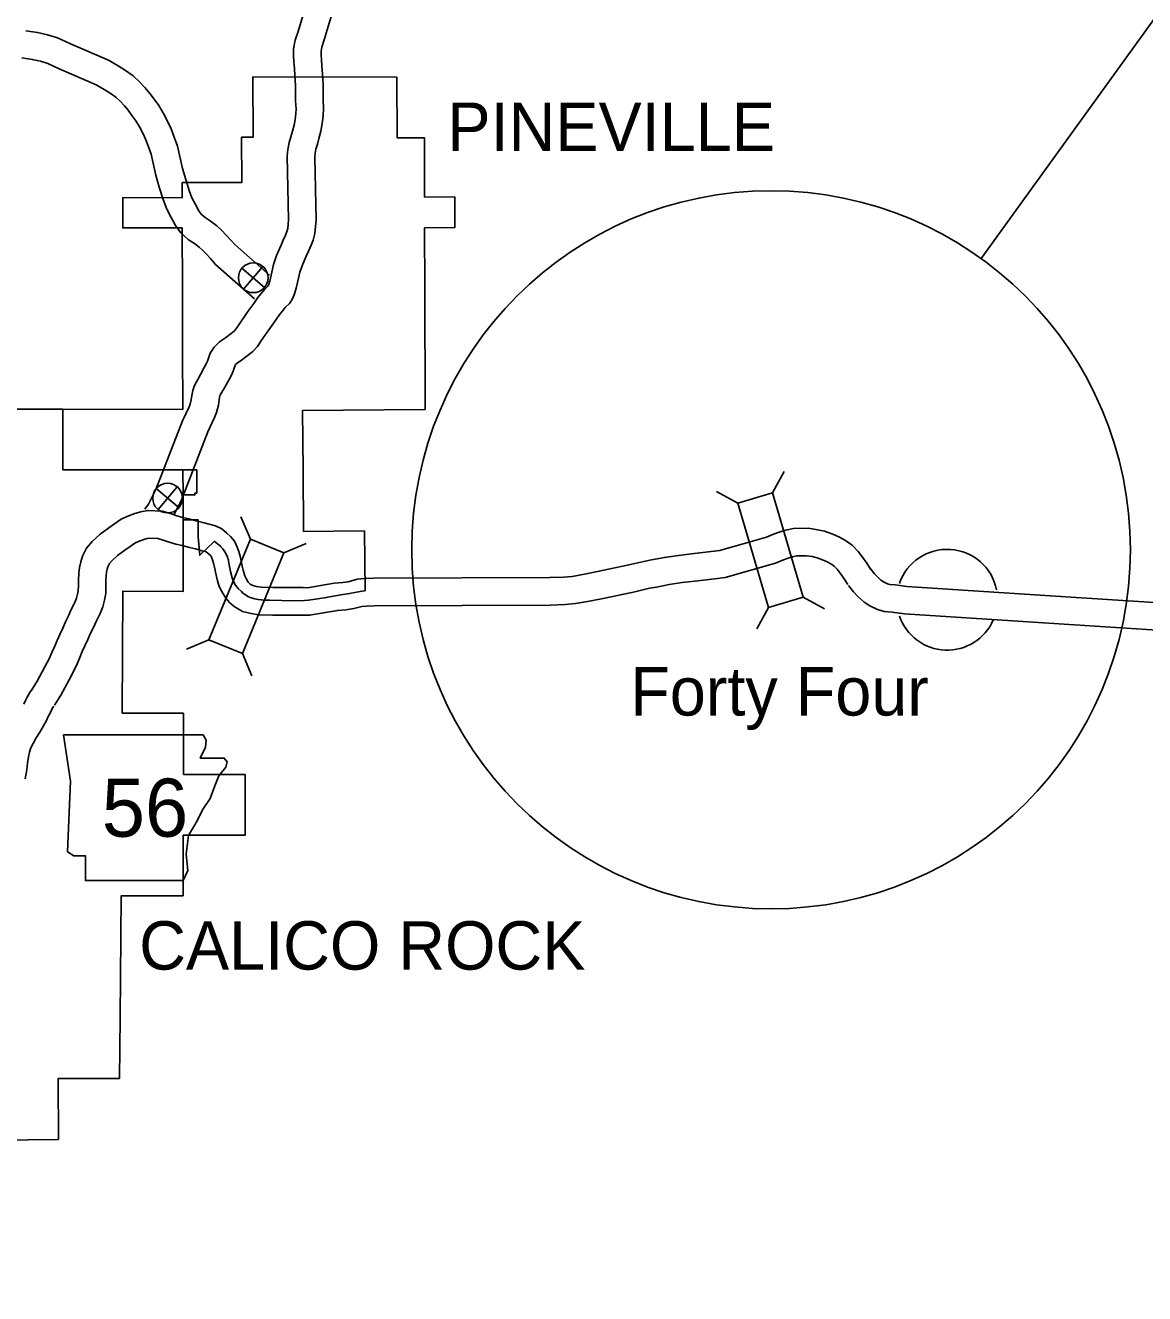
# Model space of a CAD drawing. Extents: x 1377389 to 1380723, y 1168351 to 1170484.
# Drawn here: x 1377833.2 to 1377955.3, y 1169915.4 to 1170053.8 of the extents above; entities that cross this region are included whole.
import ezdxf

# ---------------------------------------------------------------- set-up
doc = ezdxf.new("R2010")
doc.units = 0
doc.layers.add('B_Fill', color=7, linetype='Continuous')

msp = doc.modelspace()

# ---------------------------------------------------------------- linework, layer by layer
at = {"layer": 'B_Fill'}
for p, q in [((1378015.17, 1170136.15), (1377937.44, 1170028.34)), ((1377856.83, 1170027.28), (1377859.32, 1170025.19)), ((1377857.03, 1170024.99), (1377859.12, 1170027.48)), ((1377914.69, 1170002.79), (1377915.95, 1170005.1)), ((1377847.5, 1170003.25), (1377849.99, 1170001.16)), ((1377847.7, 1170000.96), (1377849.79, 1170003.45)), ((1377910.89, 1170001.67), (1377908.57, 1170002.94)), ((1377857.76, 1169997.74), (1377856.74, 1170000.18)), ((1377861.42, 1169996.24), (1377863.85, 1169997.26)), ((1377918.03, 1169991.39), (1377920.35, 1169990.12)), ((1377914.23, 1169990.27), (1377912.97, 1169987.95)), ((1377853.24, 1169986.75), (1377850.81, 1169985.73)), ((1377856.91, 1169985.25), (1377857.92, 1169982.81))]:
    msp.add_line(p, q, dxfattribs=at)
for points in [[(1377846.25, 1170001), (1377846.65, 1170001.56), (1377847.47, 1170003.15), (1377850.38, 1170010.62), (1377851.09, 1170012.16), (1377851.21, 1170012.45), (1377851.32, 1170012.92), (1377851.39, 1170013.39), (1377851.48, 1170013.93), (1377851.67, 1170014.51), (1377852.02, 1170015.16), (1377852.31, 1170015.71), (1377852.7, 1170016.39), (1377852.96, 1170016.86), (1377853.08, 1170017.14), (1377853.2, 1170017.48), (1377853.38, 1170018.02), (1377853.82, 1170018.69), (1377854.41, 1170019.27), (1377855.04, 1170019.69), (1377855.98, 1170020.41), (1377856.17, 1170020.62), (1377856.5, 1170021.12), (1377857.49, 1170022.56), (1377858.15, 1170023.45), (1377858.59, 1170024.09), (1377858.92, 1170024.49), (1377859.34, 1170025), (1377859.66, 1170025.32), (1377859.7, 1170025.38), (1377859.77, 1170025.54), (1377859.87, 1170025.88), (1377860.09, 1170026.84), (1377860.28, 1170027.69), (1377860.62, 1170028.67), (1377861.12, 1170029.8), (1377861.35, 1170030.33), (1377861.59, 1170030.91), (1377861.74, 1170031.3), (1377861.84, 1170031.63), (1377861.88, 1170032.09), (1377861.92, 1170032.61), (1377861.78, 1170039.51), (1377861.85, 1170040.25), (1377861.99, 1170041), (1377862.18, 1170041.63), (1377862.35, 1170042.24), (1377862.53, 1170042.88), (1377862.64, 1170043.51), (1377862.72, 1170044.15), (1377862.74, 1170044.68), (1377862.69, 1170045.54), (1377862.69, 1170046.58), (1377862.68, 1170047.23), (1377862.62, 1170048.31), (1377862.58, 1170049.08), (1377862.5, 1170049.79), (1377862.47, 1170050.49), (1377862.48, 1170051.23), (1377862.64, 1170052.16), (1377862.97, 1170053.11), (1377864.61, 1170058.62)], [(1377849.45, 1170000.44), (1377850.21, 1170001.91), (1377853.14, 1170009.44), (1377853.86, 1170010.99), (1377854.07, 1170011.55), (1377854.27, 1170012.35), (1377854.35, 1170012.92), (1377854.4, 1170013.21), (1377854.44, 1170013.35), (1377854.66, 1170013.75), (1377854.93, 1170014.25), (1377855.31, 1170014.91), (1377855.66, 1170015.54), (1377855.88, 1170016.06), (1377856.04, 1170016.51), (1377856.1, 1170016.69), (1377856.15, 1170016.77), (1377856.31, 1170016.93), (1377856.79, 1170017.25), (1377858.02, 1170018.2), (1377858.54, 1170018.76), (1377858.99, 1170019.44), (1377859.94, 1170020.82), (1377860.59, 1170021.71), (1377860.97, 1170022.26), (1377861.22, 1170022.56), (1377861.57, 1170022.99), (1377862.02, 1170023.44), (1377862.35, 1170023.96), (1377862.59, 1170024.49), (1377862.77, 1170025.12), (1377863.02, 1170026.19), (1377863.17, 1170026.87), (1377863.41, 1170027.56), (1377863.86, 1170028.59), (1377864.11, 1170029.15), (1377864.38, 1170029.8), (1377864.59, 1170030.34), (1377864.8, 1170031.06), (1377864.87, 1170031.85), (1377864.92, 1170032.54), (1377864.78, 1170039.41), (1377864.82, 1170039.82), (1377864.91, 1170040.28), (1377865.07, 1170040.81), (1377865.24, 1170041.44), (1377865.46, 1170042.22), (1377865.6, 1170043.06), (1377865.71, 1170043.91), (1377865.74, 1170044.72), (1377865.69, 1170045.62), (1377865.69, 1170046.59), (1377865.68, 1170047.32), (1377865.61, 1170048.48), (1377865.57, 1170049.32), (1377865.5, 1170050.01), (1377865.47, 1170050.53), (1377865.48, 1170050.95), (1377865.56, 1170051.41), (1377865.82, 1170052.2), (1377867.46, 1170057.7)], [(1377859.83, 1170026.53), (1377856.09, 1170029.83), (1377855.64, 1170030.34), (1377855.11, 1170030.91), (1377854.61, 1170031.44), (1377854.12, 1170031.9), (1377853.38, 1170032.46), (1377852.82, 1170032.81), (1377852.41, 1170033.17), (1377852.14, 1170033.55), (1377851.77, 1170034.22), (1377851.39, 1170034.96), (1377851.08, 1170035.76), (1377850.71, 1170036.97), (1377850.38, 1170038.18), (1377849.82, 1170040.59), (1377849.46, 1170041.58), (1377849.12, 1170042.48), (1377848.75, 1170043.26), (1377848.3, 1170044.15), (1377847.77, 1170045.03), (1377847.27, 1170045.72), (1377846.79, 1170046.36), (1377846.27, 1170047), (1377845.67, 1170047.63), (1377844.99, 1170048.27), (1377844.15, 1170048.87), (1377843.36, 1170049.37), (1377842.31, 1170049.97), (1377838.16, 1170051.77), (1377836.75, 1170052.43), (1377835.65, 1170052.76), (1377834.54, 1170053.01), (1377833.28, 1170053.2)], [(1377858.22, 1170023.96), (1377853.96, 1170027.71), (1377853.4, 1170028.34), (1377852.93, 1170028.86), (1377852.5, 1170029.3), (1377852.18, 1170029.6), (1377851.66, 1170029.99), (1377851.03, 1170030.4), (1377850.18, 1170031.13), (1377849.59, 1170031.95), (1377849.12, 1170032.81), (1377848.65, 1170033.74), (1377848.24, 1170034.78), (1377847.83, 1170036.14), (1377847.47, 1170037.45), (1377846.94, 1170039.73), (1377846.65, 1170040.54), (1377846.36, 1170041.31), (1377846.06, 1170041.94), (1377845.67, 1170042.7), (1377845.27, 1170043.37), (1377844.85, 1170043.95), (1377844.43, 1170044.52), (1377844.03, 1170045.01), (1377843.56, 1170045.5), (1377843.08, 1170045.95), (1377842.47, 1170046.38), (1377841.82, 1170046.79), (1377840.96, 1170047.28), (1377836.93, 1170049.04), (1377835.67, 1170049.62), (1377834.88, 1170049.86), (1377833.98, 1170050.06), (1377832.83, 1170050.24)], [(1377856.8, 1170041.58), (1377858.07, 1170041.59), (1377858.04, 1170048.18), (1377873.72, 1170048.14), (1377873.76, 1170041.52)], [(1377837.33, 1170011.9), (1377850.39, 1170011.88), (1377850.38, 1170018.48), (1377850.36, 1170025.08), (1377850.34, 1170031.68), (1377843.84, 1170031.69), (1377843.84, 1170034.99), (1377850.34, 1170034.98), (1377850.33, 1170036.63), (1377856.82, 1170036.62), (1377856.8, 1170041.58)], [(1377873.76, 1170041.52), (1377876.73, 1170041.52), (1377876.75, 1170035.04), (1377880.05, 1170035.06), (1377880.06, 1170031.73), (1377876.75, 1170031.69), (1377876.77, 1170025.09), (1377876.81, 1170011.89), (1377863.46, 1170011.77)], [(1377837.33, 1170011.9), (1377824.04, 1170011.92)], [(1377850.41, 1170005.28), (1377837.31, 1170005.3), (1377837.33, 1170011.9)], [(1377850.41, 1170005.28), (1377837.31, 1170005.3), (1377837.33, 1170011.9)], [(1377863.46, 1170011.77), (1377863.51, 1170005.26), (1377863.55, 1169998.67), (1377863.56, 1169998.57), (1377870.2, 1169998.63), (1377870.29, 1169992.08)], [(1377850.42, 1170002.57), (1377851.72, 1170002.56), (1377851.72, 1170002.76), (1377851.92, 1170002.76), (1377851.91, 1170005.28), (1377850.41, 1170005.28)], [(1377850.42, 1170002.57), (1377850.41, 1170005.28)], [(1377850.43, 1169999.84), (1377850.42, 1170002.57)], [(1377850.43, 1169999.84), (1377850.42, 1170002.57)], [(1377833.86, 1169981.19), (1377834.51, 1169982.24), (1377835.37, 1169983.8), (1377835.82, 1169984.67), (1377836.12, 1169985.35), (1377836.41, 1169985.99), (1377836.69, 1169986.66), (1377836.99, 1169987.34), (1377837.31, 1169988.02), (1377837.62, 1169988.72), (1377837.93, 1169989.36), (1377838.23, 1169990.04), (1377838.62, 1169990.83), (1377838.81, 1169991.31), (1377838.93, 1169991.74), (1377838.99, 1169992.1), (1377839.01, 1169992.69), (1377839.02, 1169993.27), (1377839.05, 1169994.01), (1377839.12, 1169994.64), (1377839.27, 1169995.26), (1377839.47, 1169995.86), (1377839.91, 1169996.74), (1377840.53, 1169997.46), (1377841.37, 1169998.26), (1377842.34, 1169998.96), (1377842.94, 1169999.39), (1377843.69, 1169999.9), (1377844.39, 1170000.23), (1377845.16, 1170000.53), (1377845.83, 1170000.72), (1377846.58, 1170000.86), (1377848.16, 1170000.77), (1377849.06, 1170000.53), (1377849.73, 1170000.28), (1377850.4, 1170000.1), (1377851.05, 1169999.93), (1377851.83, 1169999.74), (1377852.57, 1169999.56), (1377853.26, 1169999.36), (1377853.96, 1169999.19), (1377854.65, 1169998.86), (1377855.18, 1169998.38), (1377855.58, 1169998.02), (1377856.03, 1169997.52), (1377856.32, 1169996.87), (1377856.5, 1169996.37), (1377856.64, 1169995.86), (1377856.76, 1169995.34), (1377856.88, 1169994.79), (1377856.99, 1169994.34), (1377857.07, 1169993.97), (1377857.15, 1169993.72), (1377857.33, 1169993.37), (1377857.52, 1169993.04), (1377857.6, 1169992.95), (1377857.74, 1169992.82), (1377858.03, 1169992.66), (1377858.43, 1169992.56), (1377858.94, 1169992.48), (1377860.21, 1169992.45), (1377863.51, 1169992.45), (1377864, 1169992.43), (1377865.43, 1169992.69), (1377866.9, 1169992.94), (1377867.83, 1169993), (1377868.42, 1169993.09), (1377869.42, 1169993.35), (1377870.21, 1169993.42), (1377871.19, 1169993.46), (1377890.41, 1169993.54), (1377891.91, 1169993.59), (1377892.83, 1169993.67), (1377894.18, 1169993.9), (1377895.8, 1169994.23), (1377899.02, 1169994.93), (1377900.67, 1169995.31), (1377901.48, 1169995.46), (1377902.9, 1169995.73), (1377904.42, 1169995.96), (1377905.85, 1169996.13), (1377908, 1169996.38), (1377908.94, 1169996.51), (1377909.66, 1169996.7), (1377910.74, 1169997), (1377914.02, 1169997.96), (1377914.8, 1169998.27), (1377915.52, 1169998.54), (1377916.09, 1169998.72), (1377916.97, 1169998.89), (1377918.62, 1169998.92), (1377919.59, 1169998.76), (1377920.36, 1169998.59), (1377921.25, 1169998.29), (1377922, 1169997.95), (1377922.64, 1169997.59), (1377923.38, 1169997.07), (1377924.02, 1169996.4), (1377924.49, 1169995.78), (1377924.96, 1169995.1), (1377925.38, 1169994.47)], [(1377852.08, 1169998.66), (1377852.08, 1169999.83), (1377850.43, 1169999.84)], [(1377850.43, 1169998.66), (1377850.43, 1169998.97), (1377850.43, 1169999.84)], [(1377836.41, 1169979.61), (1377837.1, 1169980.72), (1377838.02, 1169982.38), (1377838.53, 1169983.37), (1377838.87, 1169984.14), (1377839.16, 1169984.81), (1377839.44, 1169985.47), (1377839.72, 1169986.09), (1377840.04, 1169986.78), (1377840.34, 1169987.46), (1377840.65, 1169988.1), (1377840.95, 1169988.76), (1377841.37, 1169989.61), (1377841.66, 1169990.36), (1377841.86, 1169991.09), (1377841.99, 1169991.8), (1377842.01, 1169992.62), (1377842.02, 1169993.18), (1377842.04, 1169993.78), (1377842.08, 1169994.13), (1377842.16, 1169994.44), (1377842.24, 1169994.71), (1377842.42, 1169995.06), (1377842.71, 1169995.39), (1377843.29, 1169995.95), (1377844.09, 1169996.53), (1377844.64, 1169996.92), (1377845.17, 1169997.28), (1377845.58, 1169997.47), (1377846.13, 1169997.69), (1377846.52, 1169997.8), (1377846.78, 1169997.85), (1377847.69, 1169997.8), (1377848.14, 1169997.67), (1377848.8, 1169997.43), (1377849.63, 1169997.2), (1377850.33, 1169997.02), (1377851.11, 1169996.83), (1377851.79, 1169996.66), (1377852.5, 1169996.46), (1377852.95, 1169996.35), (1377852.96, 1169996.34), (1377853.17, 1169996.15), (1377853.45, 1169995.9), (1377853.48, 1169995.87), (1377853.54, 1169995.75), (1377853.63, 1169995.47), (1377853.73, 1169995.12), (1377853.84, 1169994.66), (1377853.96, 1169994.13), (1377854.07, 1169993.66), (1377854.18, 1169993.18), (1377854.37, 1169992.57), (1377854.69, 1169991.94), (1377855.08, 1169991.28), (1377855.48, 1169990.82), (1377855.99, 1169990.37), (1377856.9, 1169989.85), (1377857.84, 1169989.61), (1377858.68, 1169989.49), (1377860.17, 1169989.45), (1377863.46, 1169989.45), (1377864.21, 1169989.42), (1377865.95, 1169989.74), (1377867.26, 1169989.96), (1377868.16, 1169990.02), (1377869.03, 1169990.15), (1377869.92, 1169990.38), (1377870.4, 1169990.42), (1377871.27, 1169990.46), (1377890.46, 1169990.54), (1377892.09, 1169990.59), (1377893.22, 1169990.7), (1377894.73, 1169990.95), (1377896.42, 1169991.3), (1377899.68, 1169992), (1377901.28, 1169992.38), (1377902.03, 1169992.51), (1377903.4, 1169992.77), (1377904.82, 1169992.99), (1377906.2, 1169993.15), (1377908.38, 1169993.4), (1377909.54, 1169993.56), (1377910.44, 1169993.8), (1377911.57, 1169994.12), (1377915, 1169995.12), (1377915.87, 1169995.47), (1377916.5, 1169995.7), (1377916.85, 1169995.81), (1377917.29, 1169995.9), (1377918.4, 1169995.92), (1377919.01, 1169995.82), (1377919.55, 1169995.69), (1377920.15, 1169995.49), (1377920.65, 1169995.27), (1377921.04, 1169995.05), (1377921.41, 1169994.78), (1377921.73, 1169994.45), (1377922.06, 1169994.01), (1377922.49, 1169993.41), (1377922.89, 1169992.8)], [(1377850.49, 1169972.07), (1377850.47, 1169978.73), (1377843.79, 1169978.75), (1377843.82, 1169985.4), (1377843.84, 1169992.04), (1377850.44, 1169992.03), (1377850.43, 1169998.66)], [(1377870.29, 1169992.08), (1377869.94, 1169992.06), (1377869.35, 1169991.95), (1377868.57, 1169991.8), (1377867.86, 1169991.69), (1377865.82, 1169991.32), (1377864.6, 1169991.13), (1377864.09, 1169991.08), (1377863.67, 1169991.03), (1377862.47, 1169991.01), (1377859.89, 1169991.08), (1377859.34, 1169991.09), (1377858.96, 1169991.11), (1377858.63, 1169991.15), (1377858.26, 1169991.21), (1377857.86, 1169991.32), (1377857.5, 1169991.49), (1377857.19, 1169991.68), (1377856.94, 1169991.85), (1377856.78, 1169992.02), (1377856.43, 1169992.33), (1377856.15, 1169992.71), (1377855.9, 1169993.17), (1377855.78, 1169993.5), (1377855.59, 1169994.21), (1377855.47, 1169994.76), (1377855.42, 1169995.16), (1377855.39, 1169995.3), (1377855.36, 1169995.46), (1377855.31, 1169995.61), (1377855.26, 1169995.75), (1377855.22, 1169995.87), (1377854.97, 1169996.35), (1377854.84, 1169996.56), (1377854.75, 1169996.67), (1377854.65, 1169996.8), (1377854.54, 1169996.91), (1377854.43, 1169997.02), (1377854.34, 1169997.1), (1377854.22, 1169997.2), (1377853.93, 1169997.42), (1377853.82, 1169997.49), (1377852.25, 1169995.97), (1377852.08, 1169997.98), (1377852.08, 1169998.66)], [(1377925.3, 1169994.59), (1377925.82, 1169993.94), (1377926.15, 1169993.57), (1377926.5, 1169993.26), (1377926.77, 1169993.08), (1377927.21, 1169992.87), (1377927.46, 1169992.8), (1377928.05, 1169992.73), (1377929.33, 1169992.58), (1377943.3, 1169991.66), (1377963.62, 1169990.35)], [(1377922.97, 1169992.69), (1377923.53, 1169992), (1377924.02, 1169991.45), (1377924.67, 1169990.87), (1377925.29, 1169990.46), (1377926.12, 1169990.07), (1377926.85, 1169989.84), (1377927.72, 1169989.75), (1377929.06, 1169989.6), (1377943.1, 1169988.66), (1377963.37, 1169987.36)], [(1377833.05, 1169979.73), (1377833.25, 1169980.12), (1377833.39, 1169980.41), (1377833.56, 1169980.75), (1377833.77, 1169981.07), (1377833.93, 1169981.29)], [(1377833.21, 1169971.58), (1377833.39, 1169972.57), (1377833.48, 1169973.31), (1377833.57, 1169973.97), (1377833.67, 1169974.48), (1377833.84, 1169974.96), (1377834.07, 1169975.43), (1377834.42, 1169976.06), (1377834.81, 1169976.66), (1377835.2, 1169977.36), (1377835.52, 1169977.96), (1377835.73, 1169978.4), (1377835.92, 1169978.76), (1377836.07, 1169979.06), (1377836.17, 1169979.26), (1377836.23, 1169979.35), (1377836.35, 1169979.51)], [(1377850.42, 1169958.81), (1377850.45, 1169965.44), (1377857.19, 1169965.42), (1377857.21, 1169972.05), (1377850.49, 1169972.07)], [(1377843.56, 1169945.52), (1377843.66, 1169958.81), (1377850.42, 1169958.81)], [(1377823.48, 1169915.42), (1377823.49, 1169918.96), (1377823.54, 1169932.1), (1377836.83, 1169932.25), (1377836.8, 1169938.88), (1377843.5, 1169938.9), (1377843.56, 1169945.52)]]:
    msp.add_lwpolyline(points, dxfattribs=at)
for points in [[(1377910.89, 1170001.67), (1377914.23, 1169990.27), (1377918.03, 1169991.39), (1377914.69, 1170002.79)], [(1377856.91, 1169985.25), (1377861.42, 1169996.24), (1377857.76, 1169997.74), (1377853.24, 1169986.75)], [(1377837.4, 1169976.39), (1377838.16, 1169971.32), (1377837.82, 1169963.62), (1377838.5, 1169963.19), (1377839.77, 1169963.19), (1377839.77, 1169960.49), (1377850.43, 1169960.49), (1377850.93, 1169961.59), (1377850.76, 1169963.36), (1377851.02, 1169965.39), (1377851.95, 1169967), (1377852.54, 1169968.19), (1377853.39, 1169969.45), (1377853.89, 1169970.81), (1377854.32, 1169971.91), (1377855.08, 1169972.84), (1377855.25, 1169973.43), (1377854.91, 1169973.85), (1377852.29, 1169973.85), (1377852.88, 1169975.04), (1377852.96, 1169975.8), (1377852.61, 1169976.38)]]:
    msp.add_lwpolyline(points, close=True, dxfattribs=at)
for centre, radius in [((1377914.53, 1169996.57), 39.17), ((1377858.08, 1170026.24), 1.62), ((1377848.74, 1170002.21), 1.62)]:
    msp.add_circle(centre, radius, dxfattribs=at)
for start, end in [(11.3099, 161.2814), (199.0108, 336.3458)]:
    msp.add_arc((1377933.72, 1169991.12), 5.5, start, end, dxfattribs=at)

# ---------------------------------------------------------------- texts
for s, height, p in [('PINEVILLE', 5.28, (1377879.24, 1170040.08)), ('Forty Four', 5.28, (1377899.17, 1169978.49)), ('56', 6.336, (1377841.56, 1169965.27)), ('CALICO ROCK', 5.28, (1377845.64, 1169950.77))]:
    msp.add_text(s, height=height, dxfattribs=at).set_placement(p)

doc.saveas('drawing.dxf')
